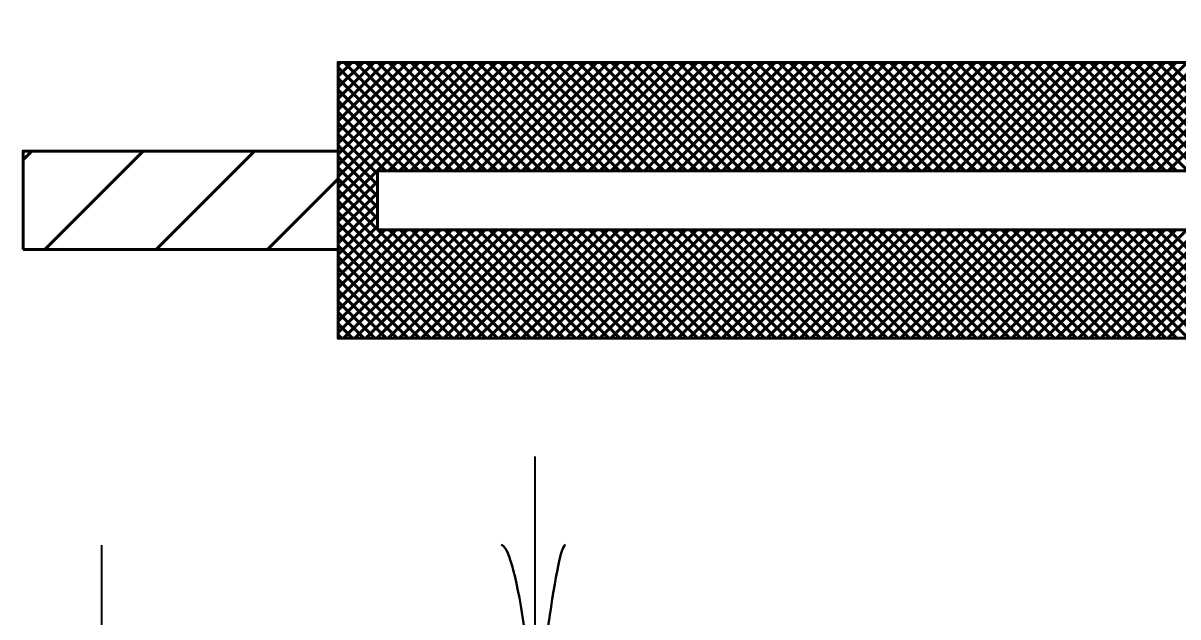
# Model space of a CAD drawing. Extents: x -32 to 824, y -6 to 538.
# Drawn here: x 350.29 to 367.88, y 393.57 to 402.62 of the extents above; entities that cross this region are included whole.
import ezdxf

# ---------------------------------------------------------------- set-up
doc = ezdxf.new("R2010")
doc.units = 0
doc.header["$LTSCALE"] = 1.1
doc.layers.add('1', color=7, linetype='Continuous', lineweight=53)

msp = doc.modelspace()

# ---------------------------------------------------------------- linework, layer by layer
at = {"layer": '1'}
for p, q in [((355.085, 401.979), (355.124, 402.018)), ((355.085, 401.81), (355.294, 402.018)), ((355.085, 401.64), (355.464, 402.018)), ((355.085, 401.47), (355.633, 402.018)), ((355.085, 401.3), (355.803, 402.018)), ((355.085, 401.131), (355.973, 402.018)), ((355.085, 400.961), (356.142, 402.018)), ((355.085, 400.791), (356.312, 402.018)), ((355.085, 400.622), (356.482, 402.018)), ((355.085, 400.452), (356.651, 402.018)), ((355.085, 400.282), (356.821, 402.018)), ((355.085, 400.112), (356.991, 402.018)), ((355.085, 399.943), (357.161, 402.018)), ((355.085, 399.773), (357.33, 402.018)), ((356.659, 400.368), (355.085, 401.941)), ((356.829, 400.368), (355.179, 402.018)), ((356.998, 400.368), (355.348, 402.018)), ((357.168, 400.368), (355.518, 402.018)), ((357.338, 400.368), (355.688, 402.018)), ((355.85, 400.368), (357.5, 402.018)), ((357.507, 400.368), (355.857, 402.018)), ((356.02, 400.368), (357.67, 402.018)), ((357.677, 400.368), (356.027, 402.018)), ((356.189, 400.368), (357.839, 402.018)), ((357.847, 400.368), (356.197, 402.018)), ((356.359, 400.368), (358.009, 402.018)), ((358.016, 400.368), (356.366, 402.018)), ((356.529, 400.368), (358.179, 402.018)), ((358.186, 400.368), (356.536, 402.018)), ((356.699, 400.368), (358.349, 402.018)), ((358.356, 400.368), (356.706, 402.018)), ((356.868, 400.368), (358.518, 402.018)), ((358.526, 400.368), (356.876, 402.018)), ((357.038, 400.368), (358.688, 402.018)), ((358.695, 400.368), (357.045, 402.018)), ((357.208, 400.368), (358.858, 402.018)), ((358.865, 400.368), (357.215, 402.018)), ((357.377, 400.368), (359.027, 402.018)), ((359.035, 400.368), (357.385, 402.018)), ((357.547, 400.368), (359.197, 402.018)), ((359.204, 400.368), (357.554, 402.018)), ((357.717, 400.368), (359.367, 402.018)), ((359.374, 400.368), (357.724, 402.018)), ((357.887, 400.368), (359.536, 402.018)), ((359.544, 400.368), (357.894, 402.018)), ((358.056, 400.368), (359.706, 402.018)), ((359.714, 400.368), (358.064, 402.018)), ((358.226, 400.368), (359.876, 402.018)), ((359.883, 400.368), (358.233, 402.018)), ((358.396, 400.368), (360.046, 402.018)), ((360.053, 400.368), (358.403, 402.018)), ((358.565, 400.368), (360.215, 402.018)), ((360.223, 400.368), (358.573, 402.018)), ((358.735, 400.368), (360.385, 402.018)), ((360.392, 400.368), (358.742, 402.018)), ((358.905, 400.368), (360.555, 402.018)), ((360.562, 400.368), (358.912, 402.018)), ((359.074, 400.368), (360.724, 402.018)), ((360.732, 400.368), (359.082, 402.018)), ((359.244, 400.368), (360.894, 402.018)), ((360.901, 400.368), (359.251, 402.018)), ((359.414, 400.368), (361.064, 402.018)), ((361.071, 400.368), (359.421, 402.018)), ((359.584, 400.368), (361.233, 402.018)), ((361.241, 400.368), (359.591, 402.018)), ((359.753, 400.368), (361.403, 402.018)), ((361.411, 400.368), (359.761, 402.018)), ((359.923, 400.368), (361.573, 402.018)), ((361.58, 400.368), (359.93, 402.018)), ((360.093, 400.368), (361.743, 402.018)), ((361.75, 400.368), (360.1, 402.018)), ((360.262, 400.368), (361.912, 402.018)), ((361.92, 400.368), (360.27, 402.018)), ((360.432, 400.368), (362.082, 402.018)), ((362.089, 400.368), (360.439, 402.018)), ((360.602, 400.368), (362.252, 402.018)), ((362.259, 400.368), (360.609, 402.018)), ((360.771, 400.368), (362.421, 402.018)), ((362.429, 400.368), (360.779, 402.018)), ((360.941, 400.368), (362.591, 402.018)), ((362.599, 400.368), (360.949, 402.018)), ((361.111, 400.368), (362.761, 402.018)), ((362.768, 400.368), (361.118, 402.018)), ((361.281, 400.368), (362.931, 402.018)), ((362.938, 400.368), (361.288, 402.018)), ((361.45, 400.368), (363.1, 402.018)), ((363.108, 400.368), (361.458, 402.018)), ((361.62, 400.368), (363.27, 402.018)), ((363.277, 400.368), (361.627, 402.018)), ((361.79, 400.368), (363.44, 402.018)), ((363.447, 400.368), (361.797, 402.018)), ((361.959, 400.368), (363.609, 402.018)), ((363.617, 400.368), (361.967, 402.018)), ((362.129, 400.368), (363.779, 402.018)), ((363.786, 400.368), (362.136, 402.018)), ((362.299, 400.368), (363.949, 402.018)), ((363.956, 400.368), (362.306, 402.018)), ((362.469, 400.368), (364.119, 402.018)), ((364.126, 400.368), (362.476, 402.018)), ((362.638, 400.368), (364.288, 402.018)), ((364.296, 400.368), (362.646, 402.018)), ((362.808, 400.368), (364.458, 402.018)), ((364.465, 400.368), (362.815, 402.018)), ((362.978, 400.368), (364.628, 402.018)), ((364.635, 400.368), (362.985, 402.018)), ((363.147, 400.368), (364.797, 402.018)), ((364.805, 400.368), (363.155, 402.018)), ((363.317, 400.368), (364.967, 402.018)), ((364.974, 400.368), (363.324, 402.018)), ((363.487, 400.368), (365.137, 402.018)), ((365.144, 400.368), (363.494, 402.018)), ((363.656, 400.368), (365.306, 402.018)), ((365.314, 400.368), (363.664, 402.018)), ((363.826, 400.368), (365.476, 402.018)), ((365.483, 400.368), (363.834, 402.018)), ((363.996, 400.368), (365.646, 402.018)), ((365.653, 400.368), (364.003, 402.018)), ((364.166, 400.368), (365.816, 402.018)), ((365.823, 400.368), (364.173, 402.018)), ((364.335, 400.368), (365.985, 402.018)), ((365.993, 400.368), (364.343, 402.018)), ((364.505, 400.368), (366.155, 402.018)), ((366.162, 400.368), (364.512, 402.018)), ((364.675, 400.368), (366.325, 402.018)), ((366.332, 400.368), (364.682, 402.018)), ((364.844, 400.368), (366.494, 402.018)), ((366.502, 400.368), (364.852, 402.018)), ((365.014, 400.368), (366.664, 402.018)), ((366.671, 400.368), (365.021, 402.018)), ((365.184, 400.368), (366.834, 402.018)), ((366.841, 400.368), (365.191, 402.018)), ((365.353, 400.368), (367.004, 402.018)), ((367.011, 400.368), (365.361, 402.018)), ((365.523, 400.368), (367.173, 402.018)), ((367.181, 400.368), (365.531, 402.018)), ((365.693, 400.368), (367.343, 402.018)), ((367.35, 400.368), (365.7, 402.018)), ((365.863, 400.368), (367.513, 402.018)), ((367.52, 400.368), (365.87, 402.018)), ((366.032, 400.368), (367.682, 402.018)), ((367.69, 400.368), (366.04, 402.018)), ((366.202, 400.368), (367.852, 402.018)), ((367.859, 400.368), (366.209, 402.018)), ((366.372, 400.368), (368.022, 402.018)), ((368.029, 400.368), (366.379, 402.018)), ((366.541, 400.368), (368.191, 402.018)), ((368.199, 400.368), (366.549, 402.018)), ((366.711, 400.368), (368.361, 402.018)), ((368.369, 400.368), (366.719, 402.018)), ((366.881, 400.368), (368.531, 402.018)), ((368.538, 400.368), (366.888, 402.018)), ((367.051, 400.368), (368.701, 402.018)), ((368.708, 400.368), (367.058, 402.018)), ((367.22, 400.368), (368.87, 402.018)), ((368.878, 400.368), (367.228, 402.018)), ((367.39, 400.368), (369.04, 402.018)), ((369.047, 400.368), (367.397, 402.018)), ((367.56, 400.368), (369.21, 402.018)), ((369.217, 400.368), (367.567, 402.018)), ((367.729, 400.368), (369.379, 402.018)), ((369.387, 400.368), (367.737, 402.018)), ((356.489, 400.368), (355.085, 401.772)), ((356.319, 400.368), (355.085, 401.602)), ((356.15, 400.368), (355.085, 401.432)), ((355.98, 400.368), (355.085, 401.263)), ((355.81, 400.368), (355.085, 401.093)), ((355.685, 400.323), (355.085, 400.923)), ((350.285, 400.536), (350.417, 400.668)), ((350.614, 399.168), (352.114, 400.668)), ((352.311, 399.168), (353.811, 400.668)), ((355.685, 400.153), (355.085, 400.753)), ((355.685, 399.984), (355.085, 400.584)), ((355.685, 399.814), (355.085, 400.414)), ((354.008, 399.168), (355.085, 400.245)), ((355.685, 399.644), (355.085, 400.244)), ((355.085, 399.603), (355.685, 400.203)), ((355.685, 399.475), (355.085, 400.075)), ((355.085, 399.434), (355.685, 400.034)), ((357.172, 397.818), (355.085, 399.905)), ((355.085, 399.264), (355.685, 399.864)), ((357.003, 397.818), (355.085, 399.735)), ((355.085, 399.094), (355.685, 399.694)), ((356.833, 397.818), (355.085, 399.565)), ((355.085, 398.925), (355.685, 399.525)), ((355.085, 398.755), (355.798, 399.468)), ((355.085, 398.585), (355.968, 399.468)), ((355.085, 398.415), (356.138, 399.468)), ((355.085, 398.246), (356.308, 399.468)), ((355.085, 398.076), (356.477, 399.468)), ((355.085, 397.906), (356.647, 399.468)), ((356.663, 397.818), (355.085, 399.396)), ((355.167, 397.818), (356.817, 399.468)), ((355.337, 397.818), (356.987, 399.468)), ((355.506, 397.818), (357.156, 399.468)), ((355.676, 397.818), (357.326, 399.468)), ((357.342, 397.818), (355.692, 399.468)), ((355.846, 397.818), (357.496, 399.468)), ((357.512, 397.818), (355.862, 399.468)), ((356.015, 397.818), (357.665, 399.468)), ((357.682, 397.818), (356.031, 399.468)), ((356.185, 397.818), (357.835, 399.468)), ((357.851, 397.818), (356.201, 399.468)), ((356.355, 397.818), (358.005, 399.468)), ((358.021, 397.818), (356.371, 399.468)), ((356.524, 397.818), (358.174, 399.468)), ((358.191, 397.818), (356.541, 399.468)), ((356.694, 397.818), (358.344, 399.468)), ((358.36, 397.818), (356.71, 399.468)), ((356.864, 397.818), (358.514, 399.468)), ((358.53, 397.818), (356.88, 399.468)), ((357.034, 397.818), (358.684, 399.468)), ((358.7, 397.818), (357.05, 399.468)), ((357.203, 397.818), (358.853, 399.468)), ((358.869, 397.818), (357.219, 399.468)), ((357.373, 397.818), (359.023, 399.468)), ((359.039, 397.818), (357.389, 399.468)), ((357.543, 397.818), (359.193, 399.468)), ((359.209, 397.818), (357.559, 399.468)), ((357.712, 397.818), (359.362, 399.468)), ((359.379, 397.818), (357.728, 399.468)), ((357.882, 397.818), (359.532, 399.468)), ((359.548, 397.818), (357.898, 399.468)), ((358.052, 397.818), (359.702, 399.468)), ((359.718, 397.818), (358.068, 399.468)), ((358.221, 397.818), (359.871, 399.468)), ((359.888, 397.818), (358.238, 399.468)), ((358.391, 397.818), (360.041, 399.468)), ((360.057, 397.818), (358.407, 399.468)), ((358.561, 397.818), (360.211, 399.468)), ((360.227, 397.818), (358.577, 399.468)), ((358.731, 397.818), (360.381, 399.468)), ((360.397, 397.818), (358.747, 399.468)), ((358.9, 397.818), (360.55, 399.468)), ((360.566, 397.818), (358.916, 399.468)), ((359.07, 397.818), (360.72, 399.468)), ((360.736, 397.818), (359.086, 399.468)), ((359.24, 397.818), (360.89, 399.468)), ((360.906, 397.818), (359.256, 399.468)), ((359.409, 397.818), (361.059, 399.468)), ((361.076, 397.818), (359.426, 399.468)), ((359.579, 397.818), (361.229, 399.468)), ((361.245, 397.818), (359.595, 399.468)), ((359.749, 397.818), (361.399, 399.468)), ((361.415, 397.818), (359.765, 399.468)), ((359.918, 397.818), (361.569, 399.468)), ((361.585, 397.818), (359.935, 399.468)), ((360.088, 397.818), (361.738, 399.468)), ((361.754, 397.818), (360.104, 399.468)), ((360.258, 397.818), (361.908, 399.468)), ((361.924, 397.818), (360.274, 399.468)), ((360.428, 397.818), (362.078, 399.468)), ((362.094, 397.818), (360.444, 399.468)), ((360.597, 397.818), (362.247, 399.468)), ((362.264, 397.818), (360.614, 399.468)), ((360.767, 397.818), (362.417, 399.468)), ((362.433, 397.818), (360.783, 399.468)), ((360.937, 397.818), (362.587, 399.468)), ((362.603, 397.818), (360.953, 399.468)), ((361.106, 397.818), (362.756, 399.468)), ((362.773, 397.818), (361.123, 399.468)), ((361.276, 397.818), (362.926, 399.468)), ((362.942, 397.818), (361.292, 399.468)), ((361.446, 397.818), (363.096, 399.468)), ((363.112, 397.818), (361.462, 399.468)), ((361.616, 397.818), (363.266, 399.468)), ((363.282, 397.818), (361.632, 399.468)), ((361.785, 397.818), (363.435, 399.468)), ((363.451, 397.818), (361.801, 399.468)), ((361.955, 397.818), (363.605, 399.468)), ((363.621, 397.818), (361.971, 399.468)), ((362.125, 397.818), (363.775, 399.468)), ((363.791, 397.818), (362.141, 399.468)), ((362.294, 397.818), (363.944, 399.468)), ((363.961, 397.818), (362.311, 399.468)), ((362.464, 397.818), (364.114, 399.468)), ((364.13, 397.818), (362.48, 399.468)), ((362.634, 397.818), (364.284, 399.468)), ((364.3, 397.818), (362.65, 399.468)), ((362.804, 397.818), (364.454, 399.468)), ((364.47, 397.818), (362.82, 399.468)), ((362.973, 397.818), (364.623, 399.468)), ((364.639, 397.818), (362.989, 399.468)), ((363.143, 397.818), (364.793, 399.468)), ((364.809, 397.818), (363.159, 399.468)), ((363.313, 397.818), (364.963, 399.468)), ((364.979, 397.818), (363.329, 399.468)), ((363.482, 397.818), (365.132, 399.468)), ((365.149, 397.818), (363.499, 399.468)), ((363.652, 397.818), (365.302, 399.468)), ((365.318, 397.818), (363.668, 399.468)), ((363.822, 397.818), (365.472, 399.468)), ((365.488, 397.818), (363.838, 399.468)), ((363.991, 397.818), (365.641, 399.468)), ((365.658, 397.818), (364.008, 399.468)), ((364.161, 397.818), (365.811, 399.468)), ((365.827, 397.818), (364.177, 399.468)), ((364.331, 397.818), (365.981, 399.468)), ((365.997, 397.818), (364.347, 399.468)), ((364.501, 397.818), (366.151, 399.468)), ((366.167, 397.818), (364.517, 399.468)), ((364.67, 397.818), (366.32, 399.468)), ((366.336, 397.818), (364.686, 399.468)), ((364.84, 397.818), (366.49, 399.468)), ((366.506, 397.818), (364.856, 399.468)), ((365.01, 397.818), (366.66, 399.468)), ((366.676, 397.818), (365.026, 399.468)), ((365.179, 397.818), (366.829, 399.468)), ((366.846, 397.818), (365.196, 399.468)), ((365.349, 397.818), (366.999, 399.468)), ((367.015, 397.818), (365.365, 399.468)), ((365.519, 397.818), (367.169, 399.468)), ((367.185, 397.818), (365.535, 399.468)), ((365.689, 397.818), (367.339, 399.468)), ((367.355, 397.818), (365.705, 399.468)), ((365.858, 397.818), (367.508, 399.468)), ((367.524, 397.818), (365.874, 399.468)), ((366.028, 397.818), (367.678, 399.468)), ((367.694, 397.818), (366.044, 399.468)), ((366.198, 397.818), (367.848, 399.468)), ((367.864, 397.818), (366.214, 399.468)), ((366.367, 397.818), (368.017, 399.468)), ((368.034, 397.818), (366.384, 399.468)), ((366.537, 397.818), (368.187, 399.468)), ((368.203, 397.818), (366.553, 399.468)), ((366.707, 397.818), (368.357, 399.468)), ((368.373, 397.818), (366.723, 399.468)), ((366.876, 397.818), (368.526, 399.468)), ((368.543, 397.818), (366.893, 399.468)), ((367.046, 397.818), (368.696, 399.468)), ((368.712, 397.818), (367.062, 399.468)), ((367.216, 397.818), (368.866, 399.468)), ((368.882, 397.818), (367.232, 399.468)), ((367.386, 397.818), (369.036, 399.468)), ((369.052, 397.818), (367.402, 399.468)), ((367.555, 397.818), (369.205, 399.468)), ((369.221, 397.818), (367.571, 399.468)), ((367.725, 397.818), (369.375, 399.468)), ((369.391, 397.818), (367.741, 399.468)), ((356.494, 397.818), (355.085, 399.226)), ((356.324, 397.818), (355.085, 399.056)), ((356.154, 397.818), (355.085, 398.887)), ((355.984, 397.818), (355.085, 398.717)), ((355.815, 397.818), (355.085, 398.547)), ((355.645, 397.818), (355.085, 398.377)), ((355.475, 397.818), (355.085, 398.208)), ((355.306, 397.818), (355.085, 398.038)), ((355.136, 397.818), (355.085, 397.868))]:
    msp.add_line(p, q, dxfattribs=at)
at = {"layer": '1', "lineweight": 35}
for p, q in [((358.085, 391.218), (358.085, 396.018)), ((351.485, 389.868), (351.485, 394.668))]:
    msp.add_line(p, q, dxfattribs=at)
at = {"layer": '1'}
for points in [[(355.085, 400.668), (355.085, 402.018), (367.985, 402.018), (378.485, 402.018), (378.485, 402.618), (379.985, 402.618), (379.985, 401.418), (379.985, 387.618), (379.985, 386.418), (378.485, 386.418), (378.485, 387.018), (367.985, 387.018), (355.085, 387.018), (355.085, 388.368), (355.085, 389.868), (355.085, 391.218), (367.985, 391.218), (377.885, 391.218), (377.885, 397.818), (367.985, 397.818), (355.085, 397.818), (355.085, 399.168)], [(350.285, 399.168), (350.285, 400.668), (355.085, 400.668), (355.085, 399.168)], [(355.685, 399.468), (355.685, 400.368), (377.885, 400.368), (377.885, 399.468)]]:
    msp.add_lwpolyline(points, close=True, dxfattribs=at)
at = {"layer": '1', "lineweight": 40}
for centre, major_axis, ratio, start_param, end_param in [((357.754, 392.527), (0.187, -2.143), 0.122415, 0.896353, 3.141593), ((357.754, 392.527), (0.187, -2.143), 0.122415, 0.896353, 3.141593), ((358.339, 392.563), (-0.211, -2.108), 0.07063, 3.140715, 5.41811), ((358.339, 392.563), (-0.211, -2.108), 0.07063, 3.140715, 5.41811)]:
    msp.add_ellipse(centre, major_axis=major_axis, ratio=ratio, start_param=start_param, end_param=end_param, dxfattribs=at)

doc.saveas('drawing.dxf')
